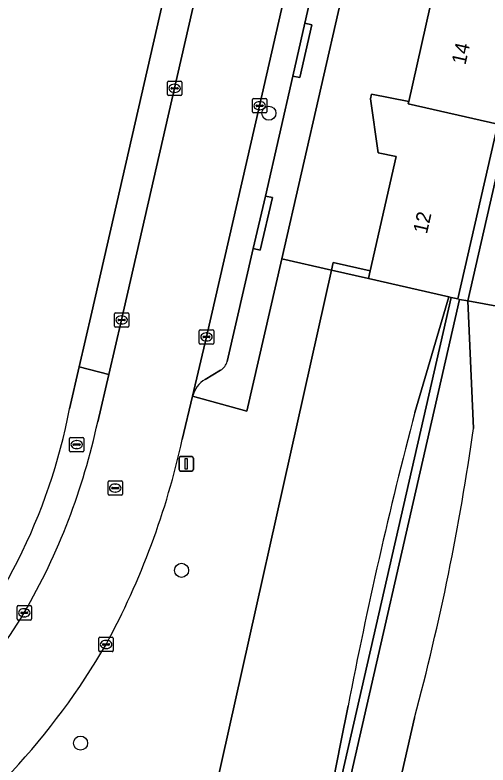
# Model space of a CAD drawing. Extents: x 160732 to 162107, y 387428 to 388479.
# Drawn here: x 161977.4 to 162010.2, y 387602.1 to 387654.1 of the extents above; entities that cross this region are included whole.
import ezdxf

# ---------------------------------------------------------------- set-up
doc = ezdxf.new("R2010")
doc.units = 0
for name, color, linetype in [('IMGEO_Berm_groen', 7, 'Continuous'), ('IMGEO_Boom', 7, 'Continuous'), ('IMGEO_Brandkraan', 7, 'Continuous'), ('IMGEO_Erf', 7, 'Continuous'), ('IMGEO_Groenvoorziening', 7, 'Continuous'), ('IMGEO_Hek', 7, 'Continuous'), ('IMGEO_Kolk', 7, 'Continuous'), ('IMGEO_Lichtmast', 7, 'Continuous'), ('IMGEO_Muur', 7, 'Continuous'), ('IMGEO_Pand', 7, 'Continuous'), ('IMGEO_Pand_nummerreeks', 7, 'Continuous'), ('IMGEO_Parkeervlak_open', 7, 'Continuous'), ('IMGEO_Rijbaan_lokaal_open', 7, 'Continuous'), ('IMGEO_Rioolput', 7, 'Continuous'), ('IMGEO_Voetpad_open', 7, 'Continuous')]:
    doc.layers.add(name, color=color, linetype=linetype)

msp = doc.modelspace()

# ---------------------------------------------------------------- linework, layer by layer
at = {"layer": 'IMGEO_Berm_groen'}
for points in [[(162019.621, 387681.702), (162022.415, 387695.08), (162022.419, 387695.104), (162021.725, 387695.205), (162018.941, 387681.857), (162016.203, 387669.862), (162013.542, 387658.207), (162010.887, 387646.573), (162008.114, 387634.427), (162008.229, 387634.4), (162008.802, 387634.295)], [(162028.125, 387675.112), (162031.23, 387689.642), (162022.419, 387695.104), (162022.415, 387695.08), (162019.621, 387681.702), (162008.802, 387634.295), (162018.37, 387632.538)]]:
    msp.add_lwpolyline(points, close=True, dxfattribs=at)
for points in [[(161998.168, 387593.037), (162007.635, 387634.539)], [(162007.635, 387634.539), (162007.482, 387634.575), (162005.119, 387626.545)], [(162009.195, 387625.439), (162008.802, 387634.295), (162008.229, 387634.4), (161998.756, 387592.917)], [(162017.199, 387625.902), (162018.37, 387632.538), (162008.802, 387634.295), (162009.195, 387625.439)], [(162000.498, 387606.191), (162000, 387603.667), (161998.696, 387597.057)], [(162005.095, 387605.351), (162002.91, 387595.713)], [(162002.91, 387595.713), (162005.095, 387605.351)]]:
    msp.add_lwpolyline(points, dxfattribs=at)
for centre, radius, start, end in [((162315.456, 387545.387), 320.774, 165.3445, 169.07325), ((161845.664, 387648.354), 165.129, 344.9051, 352.02343), ((161845.664, 387648.354), 165.129, 344.9051, 352.02343), ((161895.515, 387630.839), 120.396, 340.46803, 348.15144), ((161895.515, 387630.839), 120.396, 340.46803, 348.15144)]:
    msp.add_arc(centre, radius, start, end, dxfattribs=at)
at = {"layer": 'IMGEO_Boom'}
for centre in [(161994.998, 387647.325), (161988.933, 387615.587), (161981.93, 387603.593)]:
    msp.add_circle(centre, 0.489, dxfattribs=at)
at = {"layer": 'IMGEO_Brandkraan'}
for p, q in [((161981.16, 387623.89), (161981.16, 387624.742)), ((161981.235, 387624.816), (161982.087, 387624.816)), ((161981.648, 387624.596), (161981.673, 387624.596)), ((161982.161, 387624.742), (161982.161, 387623.89)), ((161981.419, 387624.31), (161981.419, 387624.322)), ((161981.857, 387624.273), (161981.459, 387624.273)), ((161981.462, 387624.359), (161981.86, 387624.359)), ((161981.671, 387624.036), (161981.646, 387624.036)), ((161981.903, 387624.322), (161981.903, 387624.31)), ((161982.087, 387623.816), (161981.235, 387623.816))]:
    msp.add_line(p, q, dxfattribs=at)
for points in [[(161981.16, 387623.89), (161981.16, 387624.742)], [(161981.235, 387624.816), (161982.087, 387624.816)], [(161982.161, 387624.742), (161982.161, 387623.89)], [(161982.087, 387623.816), (161981.235, 387623.816)]]:
    msp.add_lwpolyline(points, dxfattribs=at)
for centre, radius, start, end in [((161981.237, 387624.74), 0.0765, 91.552, 178.448), ((161981.237, 387624.74), 0.0765, 91.552, 178.448), ((161982.085, 387624.74), 0.0765, 1.552, 88.448), ((161982.085, 387624.74), 0.0765, 1.552, 88.448), ((161981.459, 387624.319), 0.0403, 85.8775, 175.7526), ((161981.456, 387624.309), 0.0366, 178.938, 274.7102), ((161981.86, 387624.316), 0.043, 264.8664, 352.4533), ((161981.864, 387624.321), 0.0386, 1.7309, 96.639), ((161981.237, 387623.892), 0.0765, 181.552, 268.448), ((161981.237, 387623.892), 0.0765, 181.552, 268.448), ((161982.085, 387623.892), 0.0765, 271.552, 358.448), ((161982.085, 387623.892), 0.0765, 271.552, 358.448)]:
    msp.add_arc(centre, radius, start, end, dxfattribs=at)
for centre, major_axis, ratio, start_param, end_param in [((161981.647, 387624.316), (-0.387, 0.002), 0.722429, 4.712389, 7.853982), ((161981.672, 387624.316), (-0.39, 0.002), 0.717154, 1.570796, 4.712389)]:
    msp.add_ellipse(centre, major_axis=major_axis, ratio=ratio, start_param=start_param, end_param=end_param, dxfattribs=at)
at = {"layer": 'IMGEO_Erf'}
for points in [[(161981.164, 387626.798), (161981.84, 387629.723), (161982.718, 387633.519), (161992.367, 387675.699), (161994.053, 387683.252), (161995.75, 387691.179)], [(162000, 387655.132), (161995.894, 387637.205), (161999.334, 387636.433), (161999.457, 387636.953), (162002.022, 387636.386), (162003.832, 387644.314), (162002.58, 387644.57), (162002.042, 387648.32), (162002.114, 387648.649), (162004.711, 387648.146), (162006.476, 387656)]]:
    msp.add_lwpolyline(points, dxfattribs=at)
msp.add_arc((161941.885, 387634.292), 39.988, 317.1811, 349.1985, dxfattribs=at)
at = {"layer": 'IMGEO_Groenvoorziening'}
for points in [[(161981.973, 387580.242), (161983.656, 387582.526), (161984.319, 387586.795), (161990.3, 387595.932), (161999.334, 387636.433), (161995.894, 387637.205), (161993.476, 387626.649), (161989.7, 387627.67), (161988.978, 387624.676)], [(162005.119, 387626.545), (162007.482, 387634.575), (162001.899, 387635.848), (161999.334, 387636.433), (161990.3, 387595.932), (161984.319, 387586.795), (161983.656, 387582.526), (161981.973, 387580.242)], [(161998.696, 387597.057), (162000, 387603.667), (162000.498, 387606.191)]]:
    msp.add_lwpolyline(points, dxfattribs=at)
for centre, radius, start, end in [((162315.456, 387545.387), 320.774, 165.3445, 169.07325), ((161936.813, 387635.941), 53.367, 331.4565, 347.8138), ((161941.392, 387634.901), 48.865, 304.1776, 329.9628)]:
    msp.add_arc(centre, radius, start, end, dxfattribs=at)
at = {"layer": 'IMGEO_Hek'}
for points in [[(162008.802, 387634.295), (162008.229, 387634.4)], [(162018.37, 387632.538), (162008.802, 387634.295)]]:
    msp.add_lwpolyline(points, dxfattribs=at)
at = {"layer": 'IMGEO_Kolk'}
for p, q in [((161988.029, 387649.552), (161988.881, 387649.552)), ((161987.954, 387648.626), (161987.954, 387649.478)), ((161988.213, 387649.046), (161988.213, 387649.058)), ((161988.651, 387649.009), (161988.253, 387649.009)), ((161988.256, 387649.095), (161988.654, 387649.095)), ((161988.442, 387649.332), (161988.467, 387649.332)), ((161988.697, 387649.058), (161988.697, 387649.046)), ((161988.955, 387649.478), (161988.955, 387648.626)), ((161988.881, 387648.552), (161988.029, 387648.552)), ((161988.465, 387648.772), (161988.44, 387648.772)), ((161993.857, 387647.417), (161993.857, 387648.269)), ((161993.932, 387648.343), (161994.784, 387648.343)), ((161994.345, 387648.123), (161994.37, 387648.123)), ((161994.858, 387648.269), (161994.858, 387647.417)), ((161994.116, 387647.837), (161994.116, 387647.849)), ((161994.554, 387647.8), (161994.156, 387647.8)), ((161994.159, 387647.886), (161994.557, 387647.886)), ((161994.368, 387647.563), (161994.343, 387647.563)), ((161994.6, 387647.849), (161994.6, 387647.837)), ((161994.784, 387647.343), (161993.932, 387647.343)), ((161984.276, 387632.544), (161984.276, 387633.396)), ((161984.351, 387633.47), (161985.203, 387633.47)), ((161985.277, 387633.396), (161985.277, 387632.544)), ((161984.535, 387632.964), (161984.535, 387632.976)), ((161984.973, 387632.927), (161984.575, 387632.927)), ((161984.578, 387633.013), (161984.976, 387633.013)), ((161984.764, 387633.25), (161984.789, 387633.25)), ((161985.019, 387632.976), (161985.019, 387632.964)), ((161985.203, 387632.47), (161984.351, 387632.47)), ((161984.787, 387632.69), (161984.762, 387632.69)), ((161990.164, 387631.368), (161990.164, 387632.22)), ((161990.239, 387632.294), (161991.091, 387632.294)), ((161990.466, 387631.837), (161990.864, 387631.837)), ((161990.652, 387632.074), (161990.677, 387632.074)), ((161991.165, 387632.22), (161991.165, 387631.368)), ((161991.091, 387631.294), (161990.239, 387631.294)), ((161990.423, 387631.788), (161990.423, 387631.8)), ((161990.861, 387631.751), (161990.463, 387631.751)), ((161990.675, 387631.514), (161990.65, 387631.514)), ((161990.907, 387631.8), (161990.907, 387631.788)), ((161977.596, 387613.137), (161978.448, 387613.137)), ((161977.521, 387612.211), (161977.521, 387613.063)), ((161977.78, 387612.631), (161977.78, 387612.643)), ((161978.218, 387612.594), (161977.82, 387612.594)), ((161977.823, 387612.68), (161978.221, 387612.68)), ((161978.009, 387612.917), (161978.034, 387612.917)), ((161978.264, 387612.643), (161978.264, 387612.631)), ((161978.522, 387613.063), (161978.522, 387612.211)), ((161978.448, 387612.137), (161977.596, 387612.137)), ((161978.032, 387612.357), (161978.007, 387612.357)), ((161983.198, 387610.015), (161983.198, 387610.867)), ((161983.273, 387610.941), (161984.125, 387610.941)), ((161983.5, 387610.484), (161983.898, 387610.484)), ((161983.686, 387610.721), (161983.711, 387610.721)), ((161984.199, 387610.867), (161984.199, 387610.015)), ((161983.457, 387610.435), (161983.457, 387610.447)), ((161983.895, 387610.398), (161983.497, 387610.398)), ((161983.709, 387610.161), (161983.684, 387610.161)), ((161983.941, 387610.447), (161983.941, 387610.435)), ((161984.125, 387609.941), (161983.273, 387609.941))]:
    msp.add_line(p, q, dxfattribs=at)
for points in [[(161988.029, 387649.552), (161988.881, 387649.552)], [(161987.954, 387648.626), (161987.954, 387649.478)], [(161988.955, 387649.478), (161988.955, 387648.626)], [(161988.881, 387648.552), (161988.029, 387648.552)], [(161993.857, 387647.417), (161993.857, 387648.269)], [(161993.932, 387648.343), (161994.784, 387648.343)], [(161994.858, 387648.269), (161994.858, 387647.417)], [(161994.784, 387647.343), (161993.932, 387647.343)], [(161984.276, 387632.544), (161984.276, 387633.396)], [(161984.351, 387633.47), (161985.203, 387633.47)], [(161985.277, 387633.396), (161985.277, 387632.544)], [(161985.203, 387632.47), (161984.351, 387632.47)], [(161990.164, 387631.368), (161990.164, 387632.22)], [(161990.239, 387632.294), (161991.091, 387632.294)], [(161991.165, 387632.22), (161991.165, 387631.368)], [(161991.091, 387631.294), (161990.239, 387631.294)], [(161977.596, 387613.137), (161978.448, 387613.137)], [(161977.521, 387612.211), (161977.521, 387613.063)], [(161978.522, 387613.063), (161978.522, 387612.211)], [(161978.448, 387612.137), (161977.596, 387612.137)], [(161983.198, 387610.015), (161983.198, 387610.867)], [(161983.273, 387610.941), (161984.125, 387610.941)], [(161984.199, 387610.867), (161984.199, 387610.015)], [(161984.125, 387609.941), (161983.273, 387609.941)]]:
    msp.add_lwpolyline(points, dxfattribs=at)
for centre, radius, start, end in [((161988.031, 387649.476), 0.0765, 91.552, 178.448), ((161988.031, 387649.476), 0.0765, 91.552, 178.448), ((161988.879, 387649.476), 0.0765, 1.552, 88.448), ((161988.879, 387649.476), 0.0765, 1.552, 88.448), ((161988.253, 387649.055), 0.0403, 85.8775, 175.7526), ((161988.25, 387649.045), 0.0366, 178.938, 274.7102), ((161988.654, 387649.052), 0.043, 264.8664, 352.4533), ((161988.658, 387649.057), 0.0386, 1.7309, 96.639), ((161988.031, 387648.628), 0.0765, 181.552, 268.448), ((161988.031, 387648.628), 0.0765, 181.552, 268.448), ((161988.879, 387648.628), 0.0765, 271.552, 358.448), ((161988.879, 387648.628), 0.0765, 271.552, 358.448), ((161993.934, 387648.267), 0.0765, 91.552, 178.448), ((161993.934, 387648.267), 0.0765, 91.552, 178.448), ((161994.782, 387648.267), 0.0765, 1.552, 88.448), ((161994.782, 387648.267), 0.0765, 1.552, 88.448), ((161994.156, 387647.846), 0.0403, 85.8775, 175.7526), ((161994.153, 387647.836), 0.0366, 178.938, 274.7102), ((161994.557, 387647.843), 0.043, 264.8664, 352.4533), ((161994.561, 387647.848), 0.0386, 1.7309, 96.639), ((161993.934, 387647.419), 0.0765, 181.552, 268.448), ((161993.934, 387647.419), 0.0765, 181.552, 268.448), ((161994.782, 387647.419), 0.0765, 271.552, 358.448), ((161994.782, 387647.419), 0.0765, 271.552, 358.448), ((161984.353, 387633.394), 0.0765, 91.552, 178.448), ((161984.353, 387633.394), 0.0765, 91.552, 178.448), ((161985.201, 387633.394), 0.0765, 1.552, 88.448), ((161985.201, 387633.394), 0.0765, 1.552, 88.448), ((161984.575, 387632.973), 0.0403, 85.8775, 175.7526), ((161984.572, 387632.963), 0.0366, 178.938, 274.7102), ((161984.976, 387632.97), 0.043, 264.8664, 352.4533), ((161984.98, 387632.975), 0.0386, 1.7309, 96.639), ((161984.353, 387632.546), 0.0765, 181.552, 268.448), ((161984.353, 387632.546), 0.0765, 181.552, 268.448), ((161985.201, 387632.546), 0.0765, 271.552, 358.448), ((161985.201, 387632.546), 0.0765, 271.552, 358.448), ((161990.241, 387632.218), 0.0765, 91.552, 178.448), ((161990.241, 387632.218), 0.0765, 91.552, 178.448), ((161990.463, 387631.797), 0.0403, 85.8775, 175.7526), ((161990.868, 387631.799), 0.0386, 1.7309, 96.639), ((161991.089, 387632.218), 0.0765, 1.552, 88.448), ((161991.089, 387632.218), 0.0765, 1.552, 88.448), ((161990.241, 387631.37), 0.0765, 181.552, 268.448), ((161990.241, 387631.37), 0.0765, 181.552, 268.448), ((161990.46, 387631.787), 0.0366, 178.938, 274.7102), ((161990.864, 387631.794), 0.043, 264.8664, 352.4533), ((161991.089, 387631.37), 0.0765, 271.552, 358.448), ((161991.089, 387631.37), 0.0765, 271.552, 358.448), ((161977.598, 387613.061), 0.0765, 91.552, 178.448), ((161977.598, 387613.061), 0.0765, 91.552, 178.448), ((161978.446, 387613.061), 0.0765, 1.552, 88.448), ((161978.446, 387613.061), 0.0765, 1.552, 88.448), ((161977.82, 387612.64), 0.0403, 85.8775, 175.7526), ((161977.817, 387612.63), 0.0366, 178.938, 274.7102), ((161978.221, 387612.637), 0.043, 264.8664, 352.4533), ((161978.225, 387612.642), 0.0386, 1.7309, 96.639), ((161977.598, 387612.213), 0.0765, 181.552, 268.448), ((161977.598, 387612.213), 0.0765, 181.552, 268.448), ((161978.446, 387612.213), 0.0765, 271.552, 358.448), ((161978.446, 387612.213), 0.0765, 271.552, 358.448), ((161983.275, 387610.865), 0.0765, 91.552, 178.448), ((161983.275, 387610.865), 0.0765, 91.552, 178.448), ((161983.497, 387610.444), 0.0403, 85.8775, 175.7526), ((161983.902, 387610.446), 0.0386, 1.7309, 96.639), ((161984.123, 387610.865), 0.0765, 1.552, 88.448), ((161984.123, 387610.865), 0.0765, 1.552, 88.448), ((161983.275, 387610.017), 0.0765, 181.552, 268.448), ((161983.275, 387610.017), 0.0765, 181.552, 268.448), ((161983.494, 387610.434), 0.0366, 178.938, 274.7102), ((161983.898, 387610.441), 0.043, 264.8664, 352.4533), ((161984.123, 387610.017), 0.0765, 271.552, 358.448), ((161984.123, 387610.017), 0.0765, 271.552, 358.448)]:
    msp.add_arc(centre, radius, start, end, dxfattribs=at)
for centre, major_axis, ratio, start_param, end_param in [((161988.441, 387649.052), (-0.387, 0.002), 0.722429, 4.712389, 7.853982), ((161988.466, 387649.052), (-0.39, 0.002), 0.717154, 1.570796, 4.712389), ((161994.344, 387647.843), (-0.387, 0.002), 0.722429, 4.712389, 7.853982), ((161994.369, 387647.843), (-0.39, 0.002), 0.717154, 1.570796, 4.712389), ((161984.763, 387632.97), (-0.387, 0.002), 0.722429, 4.712389, 7.853982), ((161984.788, 387632.97), (-0.39, 0.002), 0.717154, 1.570796, 4.712389), ((161990.651, 387631.794), (-0.387, 0.002), 0.722429, 4.712389, 7.853982), ((161990.676, 387631.794), (-0.39, 0.002), 0.717154, 1.570796, 4.712389), ((161978.008, 387612.637), (-0.387, 0.002), 0.722429, 4.712389, 7.853982), ((161978.033, 387612.637), (-0.39, 0.002), 0.717154, 1.570796, 4.712389), ((161983.685, 387610.441), (-0.387, 0.002), 0.722429, 4.712389, 7.853982), ((161983.71, 387610.441), (-0.39, 0.002), 0.717154, 1.570796, 4.712389)]:
    msp.add_ellipse(centre, major_axis=major_axis, ratio=ratio, start_param=start_param, end_param=end_param, dxfattribs=at)
at = {"layer": 'IMGEO_Lichtmast'}
for p, q in [((161988.867, 387623.482), (161989.657, 387623.482)), ((161989.657, 387623.482), (161988.867, 387623.482)), ((161988.767, 387622.582), (161988.767, 387623.382)), ((161988.767, 387623.382), (161988.767, 387622.582)), ((161989.757, 387623.382), (161989.757, 387622.582)), ((161989.757, 387622.582), (161989.757, 387623.382)), ((161989.657, 387622.482), (161988.867, 387622.482)), ((161988.867, 387622.482), (161989.657, 387622.482))]:
    msp.add_line(p, q, dxfattribs=at)
msp.add_lwpolyline([(161989.187, 387623.357), (161989.337, 387623.357), (161989.337, 387622.607), (161989.187, 387622.607), (161989.187, 387623.357)], dxfattribs=at)
for centre, start, end in [((161988.867, 387623.382), 90, 180), ((161988.867, 387623.382), 90, 180), ((161989.657, 387623.382), 0, 90), ((161989.657, 387623.382), 360, 90), ((161988.867, 387622.582), 180, 270), ((161988.867, 387622.582), 180, 270), ((161989.657, 387622.582), 270, 0), ((161989.657, 387622.582), 270, 0)]:
    msp.add_arc(centre, 0.1, start, end, dxfattribs=at)
at = {"layer": 'IMGEO_Muur'}
msp.add_lwpolyline([(161999.457, 387636.953), (161999.334, 387636.433), (162001.899, 387635.848), (162002.022, 387636.386)], close=True, dxfattribs=at)
for points in [[(162008.229, 387634.4), (162008.114, 387634.427), (162007.635, 387634.539), (161998.168, 387593.037)], [(161998.756, 387592.917), (162008.229, 387634.4)]]:
    msp.add_lwpolyline(points, dxfattribs=at)
at = {"layer": 'IMGEO_Pand'}
for points in [[(162013.542, 387658.207), (162007.335, 387659.595), (162007.374, 387659.771), (162004.793, 387660.357), (162004.705, 387660.008), (162005.247, 387656.261), (162006.476, 387656), (162004.711, 387648.146), (162004.671, 387647.97), (162010.887, 387646.573)], [(162010.887, 387646.573), (162004.671, 387647.97), (162004.711, 387648.146), (162002.114, 387648.649), (162002.042, 387648.32), (162002.58, 387644.57), (162003.832, 387644.314), (162002.022, 387636.386), (162001.899, 387635.848), (162007.482, 387634.575), (162007.635, 387634.539), (162008.114, 387634.427)]]:
    msp.add_lwpolyline(points, close=True, dxfattribs=at)
at = {"layer": 'IMGEO_Parkeervlak_open'}
for points in [[(162008.01, 387710.677), (162005.209, 387696.742), (162003.251, 387687.284), (162000.967, 387676.919), (162000, 387672.663), (161998.673, 387666.823), (161994.353, 387647.843), (161990.66, 387631.794), (161989.7, 387627.67)], [(161992.098, 387630.097), (161993.905, 387637.92), (161994.755, 387641.574), (161996.65, 387649.904), (161997.49, 387653.576), (161999.268, 387661.394), (162000, 387664.602), (162000.101, 387665.043), (162001.884, 387672.86), (162002.717, 387676.519), (162003.577, 387680.423), (162004.424, 387684.355), (162005.269, 387688.305), (162007.294, 387698.085), (162008.048, 387701.769), (162009.631, 387709.667)], [(161990.574, 387628.845), (161991.636, 387629.491)]]:
    msp.add_lwpolyline(points, dxfattribs=at)
for centre, radius, start, end in [((161991.255, 387630.26), 0.858, 296.3256, 349.0323), ((161991.565, 387627.195), 1.925, 120.9992, 165.7148)]:
    msp.add_arc(centre, radius, start, end, dxfattribs=at)
at = {"layer": 'IMGEO_Rijbaan_lokaal_open'}
for points in [[(162001.951, 387711.077), (162000, 387701.299), (161999.745, 387700.021), (161998.325, 387693.162), (161997.471, 387688.998), (161996.131, 387682.913), (161994.824, 387677.029), (161992.564, 387667.065), (161988.452, 387649.052), (161984.774, 387632.97), (161983.888, 387629.189), (161983.117, 387625.901)], [(161988.978, 387624.676), (161989.7, 387627.67), (161990.66, 387631.794), (161994.353, 387647.843), (161998.673, 387666.823), (162000, 387672.663), (162000.967, 387676.919), (162003.251, 387687.284), (162005.209, 387696.742), (162008.01, 387710.677)]]:
    msp.add_lwpolyline(points, dxfattribs=at)
for centre, radius, start, end in [((161938.52, 387635.428), 45.603, 330.0134, 347.9411), ((161936.813, 387635.941), 53.367, 331.4565, 347.8138), ((161938.541, 387636.792), 46.282, 319.2696, 328.5382), ((161941.392, 387634.901), 48.865, 304.1776, 329.9628)]:
    msp.add_arc(centre, radius, start, end, dxfattribs=at)
at = {"layer": 'IMGEO_Rioolput'}
for p, q in [((161983.833, 387620.872), (161983.833, 387621.724)), ((161983.908, 387621.798), (161984.76, 387621.798)), ((161984.321, 387621.578), (161984.346, 387621.578)), ((161984.834, 387621.724), (161984.834, 387620.872)), ((161984.092, 387621.292), (161984.092, 387621.304)), ((161984.53, 387621.255), (161984.132, 387621.255)), ((161984.135, 387621.341), (161984.533, 387621.341)), ((161984.344, 387621.018), (161984.319, 387621.018)), ((161984.576, 387621.304), (161984.576, 387621.292)), ((161984.76, 387620.798), (161983.908, 387620.798))]:
    msp.add_line(p, q, dxfattribs=at)
for points in [[(161983.833, 387620.872), (161983.833, 387621.724)], [(161983.908, 387621.798), (161984.76, 387621.798)], [(161984.834, 387621.724), (161984.834, 387620.872)], [(161984.76, 387620.798), (161983.908, 387620.798)]]:
    msp.add_lwpolyline(points, dxfattribs=at)
for centre, radius, start, end in [((161983.91, 387621.722), 0.0765, 91.552, 178.448), ((161983.91, 387621.722), 0.0765, 91.552, 178.448), ((161984.758, 387621.722), 0.0765, 1.552, 88.448), ((161984.758, 387621.722), 0.0765, 1.552, 88.448), ((161984.132, 387621.301), 0.0403, 85.8775, 175.7526), ((161984.129, 387621.291), 0.0366, 178.938, 274.7102), ((161984.533, 387621.298), 0.043, 264.8664, 352.4533), ((161984.537, 387621.303), 0.0386, 1.7309, 96.639), ((161983.91, 387620.874), 0.0765, 181.552, 268.448), ((161983.91, 387620.874), 0.0765, 181.552, 268.448), ((161984.758, 387620.874), 0.0765, 271.552, 358.448), ((161984.758, 387620.874), 0.0765, 271.552, 358.448)]:
    msp.add_arc(centre, radius, start, end, dxfattribs=at)
for centre, major_axis, ratio, start_param, end_param in [((161984.32, 387621.298), (-0.387, 0.002), 0.722429, 4.712389, 7.853982), ((161984.345, 387621.298), (-0.39, 0.002), 0.717154, 1.570796, 4.712389)]:
    msp.add_ellipse(centre, major_axis=major_axis, ratio=ratio, start_param=start_param, end_param=end_param, dxfattribs=at)
at = {"layer": 'IMGEO_Voetpad_open'}
for points in [[(161988.452, 387649.052), (161992.564, 387667.065), (161994.824, 387677.029), (161996.131, 387682.913), (161997.471, 387688.998), (161998.325, 387693.162), (161999.745, 387700.021), (162000, 387701.299), (162001.951, 387711.077), (162003.63, 387720.155), (162005.968, 387733.21), (162008.7, 387750), (162008.918, 387751.454), (162009.778, 387757.077), (162010.572, 387762.572), (162011.455, 387768.777), (162011.72, 387770.879), (162011.8, 387771.536)], [(162002.136, 387723.686), (162001.081, 387717.97), (162000.815, 387716.529), (162000, 387712.232), (161999.394, 387709.037), (161998.785, 387706.065), (161996.559, 387695.089), (161995.75, 387691.179), (161994.053, 387683.252), (161992.367, 387675.699), (161982.718, 387633.519), (161981.84, 387629.723), (161983.888, 387629.189), (161984.774, 387632.97), (161988.452, 387649.052)], [(161989.7, 387627.67), (161993.476, 387626.649), (161995.894, 387637.205), (162000, 387655.132), (162004.035, 387672.749), (162005.592, 387679.707), (162006.637, 387684.575), (162007.235, 387687.359)], [(161999.268, 387661.394), (161997.49, 387653.576), (161997.977, 387653.465), (161997.137, 387649.793), (161996.65, 387649.904), (161994.755, 387641.574), (161995.241, 387641.461), (161994.391, 387637.807), (161993.905, 387637.92), (161992.098, 387630.097)], [(161983.117, 387625.901), (161983.888, 387629.189), (161981.84, 387629.723), (161981.164, 387626.798)], [(161991.636, 387629.491), (161990.574, 387628.845)]]:
    msp.add_lwpolyline(points, dxfattribs=at)
for points in [[(161997.49, 387653.576), (161996.65, 387649.904), (161997.137, 387649.793), (161997.977, 387653.465)], [(161994.755, 387641.574), (161993.905, 387637.92), (161994.391, 387637.807), (161995.241, 387641.461)]]:
    msp.add_lwpolyline(points, close=True, dxfattribs=at)
for centre, radius, start, end in [((161991.255, 387630.26), 0.858, 296.3256, 349.0323), ((161991.565, 387627.195), 1.925, 120.9992, 165.7148), ((161941.885, 387634.292), 39.988, 317.1811, 349.1985), ((161938.52, 387635.428), 45.603, 330.0134, 347.9411), ((161938.541, 387636.792), 46.282, 319.2696, 328.5382)]:
    msp.add_arc(centre, radius, start, end, dxfattribs=at)

# ---------------------------------------------------------------- texts
at = {"layer": 'IMGEO_Pand_nummerreeks'}
for s, rotation, p in [('14', 77.3345, (162008.633, 387650.637)), ('12', 77.1373, (162005.96, 387638.901))]:
    msp.add_text(s, height=1, rotation=rotation, dxfattribs=at).set_placement(p)

doc.saveas('drawing.dxf')
